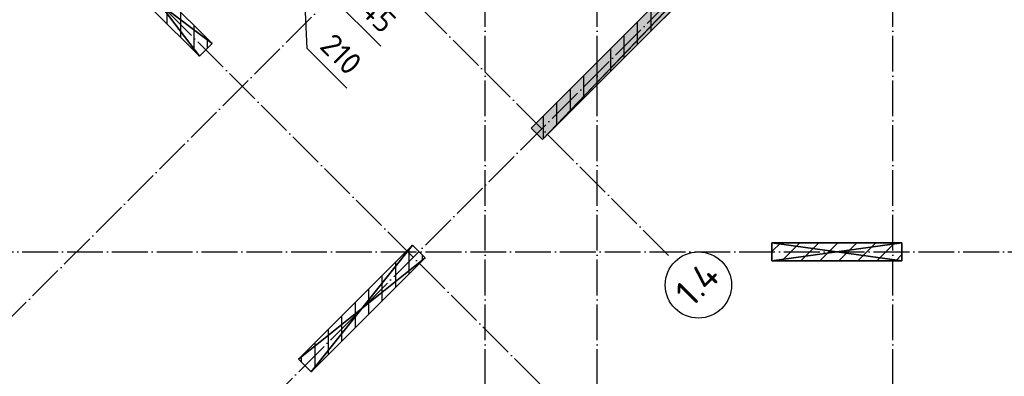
# Model space of a CAD drawing. Header units: millimetres. Extents: x 40580 to 559114, y -343730 to 81020.
# Tile 390 of 656: x 391501 to 402492, y -79112 to -75129. Entities that reach past the tile are written whole.
import ezdxf
from ezdxf.enums import TextEntityAlignment as Align

# ---------------------------------------------------------------- set-up
doc = ezdxf.new("R2010")
doc.units = ezdxf.units.MM
doc.linetypes.add('______11', pattern=[500, 400, -50, 0, -50])
doc.linetypes.add('______5', pattern=[1100, 800, -100, 100, -100])
for name, color, linetype in [('_________1_', 7, 'Continuous'), ('_________2_', 7, 'Continuous'), ('____________', 7, 'Continuous'), ('___________________', 253, '______5'), ('Тонкие', 7, 'Continuous')]:
    doc.layers.add(name, color=color, linetype=linetype)
doc.styles.add('ISOCPEUR', font='isocpeur.ttf')
doc.dimstyles.new('СПДС', dxfattribs={"dimscale": 125, "dimtxt": 250, "dimasz": 50, "dimexe": 50, "dimexo": 10, "dimgap": 100, "dimtad": 1, "dimdec": 0, "dimtxsty": 'ISOCPEUR', "dimblk": 'OBLIQUE', "dimcen": 50, "dimdle": 50, "dimadec": 0, "dimazin": 2, "dimtfac": 0.75, "dimtdec": 0, "dimtmove": 1, "dimatfit": 3, "dimfxl": 1, "dimtfill": 1, "dimtolj": 1, "dimarcsym": 1})

# ---------------------------------------------------------------- blocks, each defined once
blk = doc.blocks.new('_OBLIQUE')
at = {"color": 0, "linetype": 'ByBlock'}
blk.add_line((-0.5, -0.5), (0.5, 0.5), dxfattribs=at)
blk = doc.blocks.new('*D19335')
at = {"layer": 'Defpoints', "color": 0}
for p in [(395106, -73982), (395254, -74131), (394745, -74641)]:
    blk.add_point(p, dxfattribs=at)
at = {"layer": 'Тонкие', "color": 0, "lineweight": -2}
for p, q in [((395099, -73989), (394561, -74528)), ((395247, -74138), (394709, -74676)), ((394561, -74457), (394780, -74676)), ((394709, -75453), (394670, -74566)), ((395151, -75895), (394709, -75453))]:
    blk.add_line(p, q, dxfattribs=at)
at = {"layer": 'Тонкие', "color": 0, "lineweight": -2, "xscale": 50, "yscale": 50, "zscale": 50}
for p, rotation in [((394596, -74492), 135.0000028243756), ((394745, -74641), 315.0000028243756)]:
    blk.add_blockref('_OBLIQUE', p, dxfattribs=dict(at, rotation=rotation))
at = {"layer": 'Тонкие', "color": 0, "insert": (395089, -75515), "char_height": 250, "attachment_point": 5, "rotation": 315, "style": 'ISOCPEUR', "bg_fill": 3, "box_fill_scale": 1.1, "bg_fill_color": 256, "bg_fill_true_color": 13158600, "bg_fill_transparency": 0}
blk.add_mtext('\\A1;210', dxfattribs=at)
blk = doc.blocks.new('*D19336')
at = {"layer": 'Defpoints', "color": 0}
for p in [(395254, -74131), (395428, -74304), (394918, -74814)]:
    blk.add_point(p, dxfattribs=at)
at = {"layer": 'Тонкие', "color": 0, "lineweight": -2}
for p, q in [((395247, -74138), (394709, -74676)), ((395421, -74311), (394883, -74849)), ((394709, -74605), (394953, -74849)), ((394918, -74814), (395531, -75427))]:
    blk.add_line(p, q, dxfattribs=at)
at = {"layer": 'Тонкие', "color": 0, "lineweight": -2, "xscale": 50, "yscale": 50, "zscale": 50}
for p, rotation in [((394745, -74641), 135.0000028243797), ((394918, -74814), 315.0000028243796)]:
    blk.add_blockref('_OBLIQUE', p, dxfattribs=dict(at, rotation=rotation))
at = {"layer": 'Тонкие', "color": 0, "insert": (395443, -75021), "char_height": 250, "attachment_point": 5, "rotation": 315, "style": 'ISOCPEUR', "bg_fill": 3, "box_fill_scale": 1.1, "bg_fill_color": 256, "bg_fill_true_color": 13158600, "bg_fill_transparency": 0}
blk.add_mtext('\\A1;245', dxfattribs=at)

msp = doc.modelspace()

# ---------------------------------------------------------------- hatches: boundary and pattern name
at = {"layer": '____________', "linetype": 'Continuous'}
msp.add_hatch(color=9, dxfattribs=at).paths.add_polyline_path([(402611.9, -70938.4), (397209.6, -76340.7), (397336.8, -76468), (402739.1, -71065.7)])

# ---------------------------------------------------------------- linework, layer by layer
at = {"layer": '_________1_', "color": 253, "linetype": '______5'}
for p, q in [((395848.1, -77970.9, -3800), (395848.1, -77688, -3800)), ((395548.1, -78270.9, -3800), (395548.1, -77988, -3800)), ((395248.1, -78570.9, -3800), (395248.1, -78288, -3800)), ((394948.1, -78870.9, -3800), (394948.1, -78588, -3800)), ((394648.1, -78955.2, -3800), (394648.1, -78888, -3800))]:
    msp.add_line(p, q, dxfattribs=at)
at = {"layer": '_________1_', "color": 253, "linetype": '______11'}
for p, q in [((395998.1, -77820.9, -3800), (395998.1, -77759.7, -3800)), ((395698.1, -78120.9, -3800), (395698.1, -77838, -3800)), ((395398.1, -78420.9, -3800), (395398.1, -78138, -3800)), ((395098.1, -78720.9, -3800), (395098.1, -78438, -3800)), ((394798.1, -79020.9, -3800), (394798.1, -78738, -3800))]:
    msp.add_line(p, q, dxfattribs=at)
at = {"layer": '_________2_', "color": 253, "linetype": '______5'}
for p, q in [((393148.1, -75178.4, -3800), (393148.1, -74895.5, -3800)), ((393448.1, -75478.4, -3800), (393448.1, -75195.5, -3800)), ((399898.1, -77718.4, -3800), (399995.5, -77621, -3800)), ((400219.8, -77821, -3800), (400419.8, -77621, -3800)), ((400644, -77821, -3800), (400844, -77621, -3800)), ((401068.3, -77821, -3800), (401268.3, -77621, -3800))]:
    msp.add_line(p, q, dxfattribs=at)
at = {"layer": '_________2_', "color": 253, "linetype": '______11'}
for p, q in [((393298.1, -75328.4, -3800), (393298.1, -75045.5, -3800)), ((393598.1, -75447.9, -3800), (393598.1, -75345.5, -3800)), ((400007.6, -77821, -3800), (400207.6, -77621, -3800)), ((400431.9, -77821, -3800), (400631.9, -77621, -3800)), ((400856.2, -77821, -3800), (401056.2, -77621, -3800)), ((401280.4, -77821, -3800), (401348.1, -77753.4, -3800))]:
    msp.add_line(p, q, dxfattribs=at)
at = {"layer": '____________', "color": 253, "linetype": '______5'}
for p, q in [((398548.1, -75256.7, -3800), (398548.1, -75002.2, -3800)), ((398248.1, -75556.7, -3800), (398248.1, -75302.2, -3800)), ((397948.1, -75856.7, -3800), (397948.1, -75602.2, -3800)), ((397648.1, -76156.7, -3800), (397648.1, -75902.2, -3800)), ((397348.1, -76456.7, -3800), (397348.1, -76202.2, -3800))]:
    msp.add_line(p, q, dxfattribs=at)
at = {"layer": '____________', "color": 253, "linetype": '______11'}
for p, q in [((398398.1, -75406.7, -3800), (398398.1, -75152.2, -3800)), ((398098.1, -75706.7, -3800), (398098.1, -75452.2, -3800)), ((397798.1, -76006.7, -3800), (397798.1, -75752.2, -3800)), ((397498.1, -76306.7, -3800), (397498.1, -76052.2, -3800))]:
    msp.add_line(p, q, dxfattribs=at)
at = {"layer": '___________________', "color": 253, "linetype": '______11'}
for p, q in [((396698.1, -88711, -3800), (396698.1, -38631, -3800)), ((397948.1, -88711, -3800), (397948.1, -46121, -3800)), ((386341.3, -83517.8, -3800), (404726.1, -65133.1, -3800)), ((401248.1, -88711, -3800), (401248.1, -65491, -3800)), ((388250.5, -85427, -3800), (406635.3, -67042.2, -3800)), ((398744, -77762, -3800), (391722.4, -70740.4, -3800)), ((397308.6, -79197.4, -3800), (390287, -72175.8, -3800)), ((380028.1, -77721, -3800), (408848.1, -77721, -3800))]:
    msp.add_line(p, q, dxfattribs=at)
at = {"layer": '___________________', "color": 7, "linetype": 'Continuous'}
msp.add_circle((399077.4, -78092.2, -3800), 369.8, dxfattribs=at)

# ---------------------------------------------------------------- texts
at = {"layer": '___________________', "color": 7, "linetype": 'Continuous', "style": 'ISOCPEUR', "width": 0.999536}
msp.add_text('1.4', height=300, rotation=45, dxfattribs=at).set_placement((399000, -78354.2, -3800), (399339.2, -78014.9, -3800), align=Align.FIT)

# ---------------------------------------------------------------- meshes
at = {"layer": '_________1_'}
mesh = msp.add_polyface(dxfattribs=at)
corners = [(395887.3, -77648.8, -7600), (394614.5, -78921.6, -7600), (394614.5, -78921.6, -4150), (395887.3, -77648.8, -4150)]
mesh.append_faces([[corners[k] for k in face] for face in [(1, 2, 0)]], dxfattribs={"vtx1": -1})
mesh.append_faces([[corners[k] for k in face] for face in [(2, 3, 0)]], dxfattribs={"vtx2": -1})
mesh = msp.add_polyface(dxfattribs=at)
corners = [(396028.7, -77790.3, -4150), (395887.3, -77648.8, -4150), (394614.5, -78921.6, -4150), (394755.9, -79063.1, -4150)]
mesh.append_faces([[corners[k] for k in face] for face in [(1, 2, 0)]], dxfattribs={"vtx1": -1})
mesh.append_faces([[corners[k] for k in face] for face in [(2, 3, 0)]], dxfattribs={"vtx2": -1})
mesh = msp.add_polyface(dxfattribs=at)
corners = [(395887.3, -77648.8, -7600), (396028.7, -77790.3, -7600), (394755.9, -79063.1, -7600), (394614.5, -78921.6, -7600)]
mesh.append_faces([[corners[k] for k in face] for face in [(1, 2, 0)]], dxfattribs={"vtx1": -1})
mesh.append_faces([[corners[k] for k in face] for face in [(2, 3, 0)]], dxfattribs={"vtx2": -1})
mesh = msp.add_polyface(dxfattribs=at)
corners = [(396028.7, -77790.3, -7600), (395887.3, -77648.8, -7600), (395887.3, -77648.8, -4150), (396028.7, -77790.3, -4150)]
mesh.append_faces([[corners[k] for k in face] for face in [(1, 2, 0)]], dxfattribs={"vtx1": -1})
mesh.append_faces([[corners[k] for k in face] for face in [(2, 3, 0)]], dxfattribs={"vtx2": -1})
mesh = msp.add_polyface(dxfattribs=at)
corners = [(394755.9, -79063.1, -7600), (396028.7, -77790.3, -7600), (396028.7, -77790.3, -4150), (394755.9, -79063.1, -4150)]
mesh.append_faces([[corners[k] for k in face] for face in [(1, 2, 0)]], dxfattribs={"vtx1": -1})
mesh.append_faces([[corners[k] for k in face] for face in [(2, 3, 0)]], dxfattribs={"vtx2": -1})
mesh = msp.add_polyface(dxfattribs=at)
corners = [(394614.5, -78921.6, -7600), (394755.9, -79063.1, -7600), (394755.9, -79063.1, -4150), (394614.5, -78921.6, -4150)]
mesh.append_faces([[corners[k] for k in face] for face in [(1, 2, 0)]], dxfattribs={"vtx1": -1})
mesh.append_faces([[corners[k] for k in face] for face in [(2, 3, 0)]], dxfattribs={"vtx2": -1})
at = {"layer": '_________2_'}
mesh = msp.add_polyface(dxfattribs=at)
corners = [(392624, -74371.4, -4150), (392482.6, -74512.8, -4150), (393507.9, -75538.1, -4150), (393649.3, -75396.7, -4150)]
mesh.append_faces([[corners[k] for k in face] for face in [(1, 2, 0)]], dxfattribs={"vtx1": -1})
mesh.append_faces([[corners[k] for k in face] for face in [(2, 3, 0)]], dxfattribs={"vtx2": -1})
mesh = msp.add_polyface(dxfattribs=at)
corners = [(392482.6, -74512.8, -7600), (392624, -74371.4, -7600), (393649.3, -75396.7, -7600), (393507.9, -75538.1, -7600)]
mesh.append_faces([[corners[k] for k in face] for face in [(1, 2, 0)]], dxfattribs={"vtx1": -1})
mesh.append_faces([[corners[k] for k in face] for face in [(2, 3, 0)]], dxfattribs={"vtx2": -1})
mesh = msp.add_polyface(dxfattribs=at)
corners = [(393649.3, -75396.7, -7600), (392624, -74371.4, -7600), (392624, -74371.4, -4150), (393649.3, -75396.7, -4150)]
mesh.append_faces([[corners[k] for k in face] for face in [(1, 2, 0)]], dxfattribs={"vtx1": -1})
mesh.append_faces([[corners[k] for k in face] for face in [(2, 3, 0)]], dxfattribs={"vtx2": -1})
mesh = msp.add_polyface(dxfattribs=at)
corners = [(392482.6, -74512.8, -7600), (393507.9, -75538.1, -7600), (393507.9, -75538.1, -4150), (392482.6, -74512.8, -4150)]
mesh.append_faces([[corners[k] for k in face] for face in [(1, 2, 0)]], dxfattribs={"vtx1": -1})
mesh.append_faces([[corners[k] for k in face] for face in [(2, 3, 0)]], dxfattribs={"vtx2": -1})
mesh = msp.add_polyface(dxfattribs=at)
corners = [(393507.9, -75538.1, -7600), (393649.3, -75396.7, -7600), (393649.3, -75396.7, -4150), (393507.9, -75538.1, -4150)]
mesh.append_faces([[corners[k] for k in face] for face in [(1, 2, 0)]], dxfattribs={"vtx1": -1})
mesh.append_faces([[corners[k] for k in face] for face in [(2, 3, 0)]], dxfattribs={"vtx2": -1})
mesh = msp.add_polyface(dxfattribs=at)
corners = [(401348.1, -77621, -7600), (399898.1, -77621, -7600), (399898.1, -77621, -4150), (401348.1, -77621, -4150)]
mesh.append_faces([[corners[k] for k in face] for face in [(1, 2, 0)]], dxfattribs={"vtx1": -1})
mesh.append_faces([[corners[k] for k in face] for face in [(2, 3, 0)]], dxfattribs={"vtx2": -1})
mesh = msp.add_polyface(dxfattribs=at)
corners = [(399898.1, -77621, -7600), (399898.1, -77821, -7600), (399898.1, -77821, -4150), (399898.1, -77621, -4150)]
mesh.append_faces([[corners[k] for k in face] for face in [(1, 2, 0)]], dxfattribs={"vtx1": -1})
mesh.append_faces([[corners[k] for k in face] for face in [(2, 3, 0)]], dxfattribs={"vtx2": -1})
mesh = msp.add_polyface(dxfattribs=at)
corners = [(399898.1, -77621, -4150), (399898.1, -77821, -4150), (401348.1, -77821, -4150), (401348.1, -77621, -4150)]
mesh.append_faces([[corners[k] for k in face] for face in [(1, 2, 0)]], dxfattribs={"vtx1": -1})
mesh.append_faces([[corners[k] for k in face] for face in [(2, 3, 0)]], dxfattribs={"vtx2": -1})
mesh = msp.add_polyface(dxfattribs=at)
corners = [(399898.1, -77821, -7600), (399898.1, -77621, -7600), (401348.1, -77621, -7600), (401348.1, -77821, -7600)]
mesh.append_faces([[corners[k] for k in face] for face in [(1, 2, 0)]], dxfattribs={"vtx1": -1})
mesh.append_faces([[corners[k] for k in face] for face in [(2, 3, 0)]], dxfattribs={"vtx2": -1})
mesh = msp.add_polyface(dxfattribs=at)
corners = [(401348.1, -77821, -7600), (401348.1, -77621, -7600), (401348.1, -77621, -4150), (401348.1, -77821, -4150)]
mesh.append_faces([[corners[k] for k in face] for face in [(1, 2, 0)]], dxfattribs={"vtx1": -1})
mesh.append_faces([[corners[k] for k in face] for face in [(2, 3, 0)]], dxfattribs={"vtx2": -1})
mesh = msp.add_polyface(dxfattribs=at)
corners = [(399898.1, -77821, -7600), (401348.1, -77821, -7600), (401348.1, -77821, -4150), (399898.1, -77821, -4150)]
mesh.append_faces([[corners[k] for k in face] for face in [(1, 2, 0)]], dxfattribs={"vtx1": -1})
mesh.append_faces([[corners[k] for k in face] for face in [(2, 3, 0)]], dxfattribs={"vtx2": -1})
at = {"layer": '____________', "color": 7, "linetype": 'Continuous'}
mesh = msp.add_polyface(dxfattribs=at)
corners = [(402611.9, -70938.4, -4450), (402965.4, -70584.8, -4450), (402965.4, -70584.8, -7600), (397209.6, -76340.7, -7600), (397209.6, -76340.7, -4150), (402611.9, -70938.4, -4150)]
mesh.append_faces([[corners[k] for k in face] for face in [(0, 2, 4)]], dxfattribs={"vtx0": -1, "vtx1": -1, "vtx2": -1, "color": 7})
mesh.append_faces([[corners[k] for k in face] for face in [(4, 5, 0), (2, 3, 4), (0, 1, 2)]], dxfattribs={"vtx2": -1, "color": 7})
mesh = msp.add_polyface(dxfattribs=at)
corners = [(402965.4, -70584.8, -7600), (403092.7, -70712.1, -7600), (397336.8, -76468, -7600), (397209.6, -76340.7, -7600)]
mesh.append_faces([[corners[k] for k in face] for face in [(1, 2, 0)]], dxfattribs={"vtx1": -1, "color": 7})
mesh.append_faces([[corners[k] for k in face] for face in [(2, 3, 0)]], dxfattribs={"vtx2": -1, "color": 7})
mesh = msp.add_polyface(dxfattribs=at)
corners = [(402739.1, -71065.7, -4150), (397336.8, -76468, -4150), (397336.8, -76468, -7600), (403092.7, -70712.1, -7600), (403092.7, -70712.1, -4450), (402739.1, -71065.7, -4450)]
mesh.append_faces([[corners[k] for k in face] for face in [(2, 3, 5), (1, 2, 5)]], dxfattribs={"vtx1": -1, "vtx2": -1, "color": 7})
mesh.append_faces([[corners[k] for k in face] for face in [(3, 4, 5), (5, 0, 1)]], dxfattribs={"vtx2": -1, "color": 7})
mesh = msp.add_polyface(dxfattribs=at)
corners = [(397336.8, -76468, -4150), (402739.1, -71065.7, -4150), (402611.9, -70938.4, -4150), (397209.6, -76340.7, -4150)]
mesh.append_faces([[corners[k] for k in face] for face in [(1, 2, 0)]], dxfattribs={"vtx1": -1, "color": 7})
mesh.append_faces([[corners[k] for k in face] for face in [(2, 3, 0)]], dxfattribs={"vtx2": -1, "color": 7})
mesh = msp.add_polyface(dxfattribs=at)
corners = [(397209.6, -76340.7, -7600), (397336.8, -76468, -7600), (397336.8, -76468, -4150), (397209.6, -76340.7, -4150)]
mesh.append_faces([[corners[k] for k in face] for face in [(1, 2, 0)]], dxfattribs={"vtx1": -1, "color": 7})
mesh.append_faces([[corners[k] for k in face] for face in [(2, 3, 0)]], dxfattribs={"vtx2": -1, "color": 7})

# ---------------------------------------------------------------- next in the draw order: dimensions: what is measured, and where the dimension line sits
at = {"layer": 'Тонкие'}
dim = msp.add_linear_dim(base=(394744.6, -74640.7, -4150), p1=(395105.9, -73982.4, -4150), p2=(395254.3, -74130.9, -4150), angle=315, dimstyle='СПДС', override={"dimscale": 1, "dimtxsty": 'ISOCPEUR'}, dxfattribs=at)
dim.commit()
dim.dimension.update_dxf_attribs({"geometry": '*D19335', "text_midpoint": (394780, -75523.5, -4150), "dimtype": 160})

# ---------------------------------------------------------------- next in the draw order: dimensions: what is measured, and where the dimension line sits
dim = msp.add_linear_dim(base=(394917.9, -74814, -4150), p1=(395254.3, -74130.9, -4150), p2=(395427.7, -74304.2, -4150), angle=315, dimstyle='СПДС', override={"dimscale": 1, "dimtxsty": 'ISOCPEUR'}, dxfattribs=at)
dim.commit()
dim.dimension.update_dxf_attribs({"geometry": '*D19336', "text_midpoint": (395285.3, -75178.1, -4150), "dimtype": 160})

doc.saveas('drawing.dxf')
